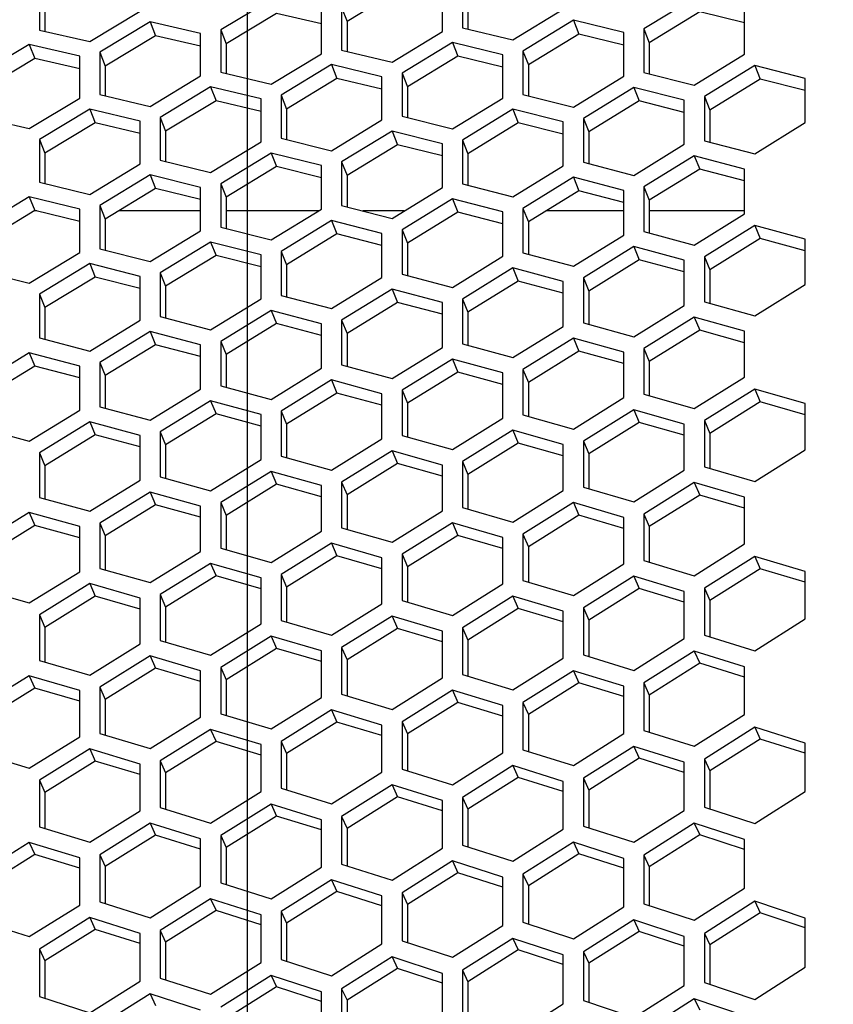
# Model space of a CAD drawing. Header units: millimetres. Extents: x 0 to 420, y 0 to 297.
# Tile 258 of 502: x 242.2 to 246.1, y 236.32 to 241.04. Entities that reach past the tile are written whole.
import ezdxf

# ---------------------------------------------------------------- set-up
doc = ezdxf.new("R2010")
doc.units = ezdxf.units.MM
doc.header["$LTSCALE"] = 23.1
doc.layers.get('0').update_dxf_attribs({"linetype": 'CONTINUOUS'})
doc.layers.add('DIM_PILOTEES', color=7, linetype='CONTINUOUS')
doc.styles.add('TEXTSTYLE_2', font='txt', dxfattribs={"width": 0.97619})
doc.styles.add('TEXTSTYLE_3', font='txt', dxfattribs={"width": 1.071429})
doc.styles.add('TEXTSTYLE_6', font='txt', dxfattribs={"width": 1.178571})
doc.dimstyles.new('DIMSTYLE_1', dxfattribs={"dimtxt": 2.5, "dimasz": 0.1875, "dimexe": 0.125, "dimexo": 0.0625, "dimgap": 1.25, "dimtad": 0, "dimtih": 1, "dimtoh": 1, "dimdsep": 46, "dimtxsty": 'TEXTSTYLE_2', "dimblk": '_FILLED', "dimblk1": '_FILLED', "dimblk2": '_FILLED', "dimcen": 0.09, "dimazin": 2, "dimtfac": 1, "dimtofl": 0, "dimtmove": 0, "dimatfit": 3, "dimldrblk": '_FILLED', "dimfxl": 1, "dimtolj": 1, "dimarcsym": 0})
doc.dimstyles.new('DIMSTYLE_2', dxfattribs={"dimtxt": 2.5, "dimasz": 0.1875, "dimexe": 0.125, "dimexo": 0.0625, "dimgap": 1.25, "dimtad": 0, "dimtih": 1, "dimtoh": 1, "dimdsep": 46, "dimtxsty": 'TEXTSTYLE_3', "dimblk": '_FILLED', "dimblk1": '_FILLED', "dimblk2": '_FILLED', "dimcen": 0.09, "dimazin": 2, "dimtfac": 1, "dimtofl": 0, "dimtmove": 0, "dimatfit": 3, "dimldrblk": '_FILLED', "dimfxl": 1, "dimtolj": 1, "dimarcsym": 0})
doc.dimstyles.new('DIMSTYLE_5', dxfattribs={"dimtxt": 2.5, "dimasz": 0.1875, "dimexe": 0.125, "dimexo": 0.0625, "dimgap": 1.25, "dimtad": 0, "dimtih": 1, "dimtoh": 1, "dimdsep": 46, "dimtxsty": 'TEXTSTYLE_6', "dimblk": '_FILLED', "dimblk1": '_FILLED', "dimblk2": '_FILLED', "dimcen": 0.09, "dimazin": 2, "dimtfac": 1, "dimtofl": 0, "dimtmove": 0, "dimatfit": 3, "dimldrblk": '_FILLED', "dimfxl": 1, "dimtolj": 1, "dimarcsym": 0})

# ---------------------------------------------------------------- blocks, each defined once
blk = doc.blocks.new('_FILLED')
at = {"color": 0, "linetype": 'BYBLOCK'}
blk.add_solid([(0, 0), (-1, 0.167), (-1, -0.167)], dxfattribs=at)
blk = doc.blocks.new('*D0')
at = {"layer": 'DIM_PILOTEES', "color": 2, "linetype": 'CONTINUOUS'}
for p, q in [((218.8808, 254.2086), (215.0951, 254.2086)), ((215.2201, 254.2086), (215.2201, 191.7537)), ((273.8528, 254.2086), (218.8808, 254.2086)), ((215.2201, 129.4471), (215.2201, 186.7537)), ((218.8808, 129.4471), (215.0951, 129.4471)), ((273.8782, 129.4471), (218.8808, 129.4471))]:
    blk.add_line(p, q, dxfattribs=at)
at = {"layer": 'DIM_PILOTEES', "color": 2, "linetype": 'CONTINUOUS', "xscale": 0.1875, "yscale": 0.1875, "zscale": 0.1875}
for p, rotation in [((215.2201, 254.2086), 90), ((215.2201, 129.4471), 270)]:
    blk.add_blockref('_FILLED', p, dxfattribs=dict(at, rotation=rotation))
at = {"layer": 'DIM_PILOTEES', "color": 2, "linetype": 'CONTINUOUS', "insert": (215.2201, 190.5037), "char_height": 2.5, "width": 10.982143, "attachment_point": 2, "line_spacing_factor": 0.9, "style": 'TEXTSTYLE_2'}
blk.add_mtext('{\\ftxt;\\W0.0001;\\H0.0001;\\~}{\\ftxt;\\W2.9285714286;\\H2.5; }{\\ftxt;\\W0.0001;\\H0.0001;\\~}', dxfattribs=at)
blk = doc.blocks.new('*D1')
at = {"layer": 'DIM_PILOTEES', "color": 2, "linetype": 'CONTINUOUS'}
for p, q in [((226.3883, 264.6125), (226.3883, 265.9875)), ((243.2945, 264.6125), (243.2945, 265.9875)), ((226.3883, 265.8625), (225.8883, 265.8625)), ((243.2945, 265.8625), (243.7945, 265.8625)), ((226.3883, 206.2157), (226.3883, 264.6125)), ((243.2945, 226.5584), (243.2945, 264.6125))]:
    blk.add_line(p, q, dxfattribs=at)
at = {"layer": 'DIM_PILOTEES', "color": 2, "linetype": 'CONTINUOUS', "xscale": 0.1875, "yscale": 0.1875, "zscale": 0.1875}
blk.add_blockref('_FILLED', (226.3883, 265.8625), dxfattribs=at)
at = {"layer": 'DIM_PILOTEES', "color": 2, "linetype": 'CONTINUOUS', "xscale": 0.1875, "yscale": 0.1875, "zscale": 0.1875, "rotation": 180}
blk.add_blockref('_FILLED', (243.2945, 265.8625), dxfattribs=at)
at = {"layer": 'DIM_PILOTEES', "color": 2, "linetype": 'CONTINUOUS', "insert": (235.5503, 267.1125), "char_height": 2.5, "width": 8.035714, "attachment_point": 2, "line_spacing_factor": 0.9, "style": 'TEXTSTYLE_3'}
blk.add_mtext('{\\ftxt;\\W0.0001;\\H0.0001;\\~}{\\ftxt;\\W2.1428571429;\\H2.5; }{\\ftxt;\\W0.0001;\\H0.0001;\\~}', dxfattribs=at)
blk = doc.blocks.new('*D8')
at = {"layer": 'DIM_PILOTEES', "color": 2, "linetype": 'CONTINUOUS'}
for p, q in [((226.3883, 276.7141), (226.3883, 278.0891)), ((276.2211, 276.7141), (276.2211, 278.0891)), ((226.3883, 277.9641), (248.9616, 277.9641)), ((276.2211, 277.9641), (257.3545, 277.9641)), ((226.3883, 206.2157), (226.3883, 276.7141)), ((276.2211, 241.6204), (276.2211, 276.7141))]:
    blk.add_line(p, q, dxfattribs=at)
at = {"layer": 'DIM_PILOTEES', "color": 2, "linetype": 'CONTINUOUS', "xscale": 0.1875, "yscale": 0.1875, "zscale": 0.1875, "rotation": 180}
blk.add_blockref('_FILLED', (226.3883, 277.9641), dxfattribs=at)
at = {"layer": 'DIM_PILOTEES', "color": 2, "linetype": 'CONTINUOUS', "xscale": 0.1875, "yscale": 0.1875, "zscale": 0.1875}
blk.add_blockref('_FILLED', (276.2211, 277.9641), dxfattribs=at)
at = {"layer": 'DIM_PILOTEES', "color": 2, "linetype": 'CONTINUOUS', "insert": (253.158, 279.2141), "char_height": 2.5, "width": 8.839286, "attachment_point": 2, "line_spacing_factor": 0.9, "style": 'TEXTSTYLE_6'}
blk.add_mtext('{\\ftxt;\\W0.0001;\\H0.0001;\\~}{\\ftxt;\\W2.3571428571;\\H2.5; }{\\ftxt;\\W0.0001;\\H0.0001;\\~}', dxfattribs=at)

msp = doc.modelspace()

# ---------------------------------------------------------------- linework, layer by layer
at = {"color": 3, "linetype": 'CONTINUOUS'}
for p, q in [((242.2963, 241.1886), (242.2963, 240.9893)), ((244.2281, 240.9827), (244.2281, 241.1873)), ((244.3247, 241.2052), (244.3247, 241.0004)), ((245.4356, 241.1428), (245.1941, 240.9946)), ((243.4071, 241.1361), (243.1656, 240.9901)), ((243.7452, 241.0977), (243.7452, 240.8937)), ((242.5378, 240.934), (242.7793, 241.0795)), ((243.6486, 240.876), (243.6486, 241.0797)), ((244.5662, 240.9418), (244.8077, 241.0894)), ((245.677, 240.8737), (245.677, 241.083)), ((242.8276, 241.0282), (242.5861, 240.8826)), ((243.069, 240.9722), (242.8276, 241.0282)), ((244.3247, 241.0004), (244.5662, 240.9418)), ((244.856, 241.0363), (244.6145, 240.8886)), ((245.0975, 240.977), (244.856, 241.0363)), ((242.2963, 240.9893), (242.5378, 240.934)), ((243.069, 240.7693), (243.069, 240.9722)), ((243.1656, 240.9901), (243.1656, 240.787)), ((243.9867, 240.8355), (244.2281, 240.9827)), ((245.0975, 240.7685), (245.0975, 240.977)), ((245.1941, 240.9946), (245.1941, 240.7861)), ((242.248, 240.9202), (242.0065, 240.7751)), ((242.4895, 240.8647), (242.248, 240.9202)), ((244.2764, 240.9299), (244.035, 240.7826)), ((244.5179, 240.8709), (244.2764, 240.9299)), ((242.4895, 240.6626), (242.4895, 240.8647)), ((242.5861, 240.8826), (242.5861, 240.6803)), ((243.4071, 240.7292), (243.6486, 240.876)), ((243.7452, 240.8937), (243.9867, 240.8355)), ((244.5179, 240.6633), (244.5179, 240.8709)), ((244.6145, 240.8886), (244.6145, 240.6809)), ((245.4356, 240.7249), (245.677, 240.8737)), ((243.6969, 240.8234), (243.4554, 240.6765)), ((243.9384, 240.7649), (243.6969, 240.8234)), ((245.7253, 240.8194), (245.4839, 240.6704)), ((245.9668, 240.7575), (245.7253, 240.8194)), ((242.8276, 240.623), (243.069, 240.7693)), ((243.1656, 240.787), (243.4071, 240.7292)), ((243.9384, 240.5581), (243.9384, 240.7649)), ((244.035, 240.7826), (244.035, 240.5757)), ((244.856, 240.6201), (245.0975, 240.7685)), ((245.1941, 240.7861), (245.4356, 240.7249)), ((243.1173, 240.717), (242.8759, 240.5705)), ((243.3588, 240.6589), (243.1173, 240.717)), ((245.1458, 240.7145), (244.9043, 240.5659)), ((245.3873, 240.653), (245.1458, 240.7145)), ((245.9668, 240.5453), (245.9668, 240.7575)), ((242.5861, 240.6803), (242.8276, 240.623)), ((243.4554, 240.6765), (243.4554, 240.4705)), ((244.6145, 240.6809), (244.856, 240.6201)), ((245.4839, 240.6704), (245.4839, 240.4589)), ((242.248, 240.5167), (242.4895, 240.6626)), ((243.3588, 240.4529), (243.3588, 240.6589)), ((244.2764, 240.5153), (244.5179, 240.6633)), ((245.3873, 240.4416), (245.3873, 240.653)), ((242.0065, 240.5736), (242.248, 240.5167)), ((242.5378, 240.6105), (242.2963, 240.4645)), ((242.7793, 240.5528), (242.5378, 240.6105)), ((244.035, 240.5757), (244.2764, 240.5153)), ((244.5662, 240.6095), (244.3247, 240.4614)), ((244.8077, 240.5485), (244.5662, 240.6095)), ((242.7793, 240.3478), (242.7793, 240.5528)), ((242.8759, 240.5705), (242.8759, 240.3653)), ((243.6969, 240.4106), (243.9384, 240.5581)), ((244.8077, 240.3379), (244.8077, 240.5485)), ((244.9043, 240.5659), (244.9043, 240.3552)), ((245.7253, 240.3956), (245.9668, 240.5453)), ((243.9867, 240.5046), (243.7452, 240.3569)), ((244.2281, 240.444), (243.9867, 240.5046)), ((242.2963, 240.4645), (242.2963, 240.2601)), ((243.1173, 240.3058), (243.3588, 240.4529)), ((243.4554, 240.4705), (243.6969, 240.4106)), ((244.2281, 240.2343), (244.2281, 240.444)), ((244.3247, 240.4614), (244.3247, 240.2515)), ((245.1458, 240.2923), (245.3873, 240.4416)), ((245.4839, 240.4589), (245.7253, 240.3956)), ((243.4071, 240.3996), (243.1656, 240.2524)), ((243.6486, 240.3395), (243.4071, 240.3996)), ((245.4356, 240.3865), (245.1941, 240.2371)), ((245.677, 240.3229), (245.4356, 240.3865)), ((242.5378, 240.201), (242.7793, 240.3478)), ((242.8759, 240.3653), (243.1173, 240.3058)), ((243.6486, 240.1306), (243.6486, 240.3395)), ((243.7452, 240.3569), (243.7452, 240.1479)), ((244.5662, 240.1891), (244.8077, 240.3379)), ((244.9043, 240.3552), (245.1458, 240.2923)), ((242.8276, 240.2947), (242.5861, 240.1478)), ((243.069, 240.2349), (242.8276, 240.2947)), ((245.677, 240.1086), (245.677, 240.3229)), ((242.2963, 240.2601), (242.5378, 240.201)), ((243.1656, 240.2524), (243.1656, 240.0442)), ((244.3247, 240.2515), (244.5662, 240.1891)), ((244.856, 240.2831), (244.6145, 240.1341)), ((245.0975, 240.22), (244.856, 240.2831)), ((243.069, 240.0269), (243.069, 240.2349)), ((243.9867, 240.0859), (244.2281, 240.2343)), ((245.0975, 240.0064), (245.0975, 240.22)), ((245.1941, 240.2371), (245.1941, 240.0235)), ((242.248, 240.1898), (242.0065, 240.0433)), ((242.4895, 240.1304), (242.248, 240.1898)), ((242.5861, 240.1478), (242.5861, 239.9405)), ((243.7452, 240.1479), (243.9867, 240.0859)), ((244.2764, 240.1797), (244.035, 240.0311)), ((244.5179, 240.117), (244.2764, 240.1797)), ((242.4895, 239.9232), (242.4895, 240.1304)), ((243.4071, 239.9826), (243.6486, 240.1306)), ((244.5179, 239.9043), (244.5179, 240.117)), ((244.6145, 240.1341), (244.6145, 239.9213)), ((245.4356, 239.9585), (245.677, 240.1086)), ((243.6969, 240.0763), (243.4554, 239.9282)), ((243.9384, 240.014), (243.6969, 240.0763)), ((242.8276, 239.8794), (243.069, 240.0269)), ((243.1656, 240.0442), (243.4071, 239.9826)), ((243.9384, 239.8022), (243.9384, 240.014)), ((244.035, 240.0311), (244.035, 239.8192)), ((244.856, 239.8568), (245.0975, 240.0064)), ((245.1941, 240.0235), (245.4356, 239.9585)), ((245.7253, 240.0525), (245.4839, 239.9023)), ((245.9668, 239.9868), (245.7253, 240.0525)), ((243.1173, 239.9729), (242.8759, 239.8252)), ((243.3588, 239.911), (243.1173, 239.9729)), ((245.9668, 239.7695), (245.9668, 239.9868)), ((242.248, 239.7761), (242.4895, 239.9232)), ((242.5861, 239.9405), (242.8276, 239.8794)), ((243.3588, 239.7001), (243.3588, 239.911)), ((243.4554, 239.9282), (243.4554, 239.7171)), ((244.6145, 239.9213), (244.856, 239.8568)), ((245.1458, 239.9506), (244.9043, 239.8008)), ((245.3873, 239.8854), (245.1458, 239.9506)), ((242.5378, 239.8694), (242.2963, 239.7222)), ((242.7793, 239.808), (242.5378, 239.8694)), ((244.2764, 239.7551), (244.5179, 239.9043)), ((245.3873, 239.669), (245.3873, 239.8854)), ((245.4839, 239.9023), (245.4839, 239.6857)), ((242.0065, 239.8369), (242.248, 239.7761)), ((242.8759, 239.8252), (242.8759, 239.615)), ((244.035, 239.8192), (244.2764, 239.7551)), ((244.5662, 239.8488), (244.3247, 239.6994)), ((244.8077, 239.7839), (244.5662, 239.8488)), ((242.7793, 239.5979), (242.7793, 239.808)), ((243.6969, 239.6534), (243.9384, 239.8022)), ((244.8077, 239.5684), (244.8077, 239.7839)), ((244.9043, 239.8008), (244.9043, 239.5852)), ((245.7253, 239.6186), (245.9668, 239.7695)), ((242.2963, 239.7222), (242.2963, 239.5128)), ((243.9867, 239.7469), (243.7452, 239.598)), ((244.2281, 239.6825), (243.9867, 239.7469)), ((243.1173, 239.5517), (243.3588, 239.7001)), ((243.4554, 239.7171), (243.6969, 239.6534)), ((244.2281, 239.4678), (244.2281, 239.6825)), ((244.3247, 239.6994), (244.3247, 239.4846)), ((245.4839, 239.6857), (245.7253, 239.6186)), ((243.4071, 239.645), (243.1656, 239.4965)), ((243.6486, 239.5811), (243.4071, 239.645)), ((245.1458, 239.5185), (245.3873, 239.669)), ((242.5378, 239.45), (242.7793, 239.5979)), ((242.8759, 239.615), (243.1173, 239.5517)), ((243.6486, 239.3673), (243.6486, 239.5811)), ((243.7452, 239.598), (243.7452, 239.384)), ((244.9043, 239.5852), (245.1458, 239.5185)), ((245.4356, 239.6121), (245.1941, 239.4616)), ((245.677, 239.5448), (245.4356, 239.6121)), ((242.8276, 239.5432), (242.5861, 239.3951)), ((243.069, 239.4796), (242.8276, 239.5432)), ((244.5662, 239.4184), (244.8077, 239.5684)), ((245.677, 239.3255), (245.677, 239.5448)), ((242.2963, 239.5128), (242.5378, 239.45)), ((243.1656, 239.4965), (243.1656, 239.2835)), ((244.856, 239.5118), (244.6145, 239.3617)), ((245.0975, 239.4449), (244.856, 239.5118)), ((242.248, 239.4413), (242.0065, 239.2937)), ((242.4895, 239.3782), (242.248, 239.4413)), ((243.069, 239.2667), (243.069, 239.4796)), ((243.9867, 239.3183), (244.2281, 239.4678)), ((244.3247, 239.4846), (244.5662, 239.4184)), ((245.0975, 239.2265), (245.0975, 239.4449)), ((245.1941, 239.4616), (245.1941, 239.243)), ((242.5861, 239.3951), (242.5861, 239.1829)), ((244.2764, 239.4115), (244.035, 239.2618)), ((244.5179, 239.345), (244.2764, 239.4115)), ((242.4895, 239.1661), (242.4895, 239.3782)), ((243.4071, 239.2181), (243.6486, 239.3673)), ((243.7452, 239.384), (243.9867, 239.3183)), ((244.5179, 239.1275), (244.5179, 239.345)), ((244.6145, 239.3617), (244.6145, 239.144)), ((243.6969, 239.3112), (243.4554, 239.162)), ((243.9384, 239.2452), (243.6969, 239.3112)), ((245.4356, 239.1743), (245.677, 239.3255)), ((242.8276, 239.118), (243.069, 239.2667)), ((243.1656, 239.2835), (243.4071, 239.2181)), ((244.035, 239.2618), (244.035, 239.045)), ((245.7253, 239.2677), (245.4839, 239.1163)), ((245.9668, 239.1982), (245.7253, 239.2677)), ((243.1173, 239.2109), (242.8759, 239.0621)), ((243.3588, 239.1453), (243.1173, 239.2109)), ((243.9384, 239.0285), (243.9384, 239.2452)), ((244.856, 239.0757), (245.0975, 239.2265)), ((245.1941, 239.243), (245.4356, 239.1743)), ((242.248, 239.0179), (242.4895, 239.1661)), ((242.5861, 239.1829), (242.8276, 239.118)), ((243.4554, 239.162), (243.4554, 238.946)), ((245.1458, 239.1689), (244.9043, 239.018)), ((245.3873, 239.0999), (245.1458, 239.1689)), ((245.9668, 238.9761), (245.9668, 239.1982)), ((242.5378, 239.1106), (242.2963, 238.9622)), ((242.7793, 239.0455), (242.5378, 239.1106)), ((243.3588, 238.9295), (243.3588, 239.1453)), ((244.2764, 238.9772), (244.5179, 239.1275)), ((244.6145, 239.144), (244.856, 239.0757)), ((245.4839, 239.1163), (245.4839, 238.8949)), ((242.0065, 239.0823), (242.248, 239.0179)), ((242.8759, 239.0621), (242.8759, 238.8471)), ((244.5662, 239.0702), (244.3247, 238.9198)), ((244.8077, 239.0017), (244.5662, 239.0702)), ((245.3873, 238.8787), (245.3873, 239.0999)), ((242.7793, 238.8306), (242.7793, 239.0455)), ((243.6969, 238.8786), (243.9384, 239.0285)), ((244.035, 239.045), (244.2764, 238.9772)), ((244.9043, 239.018), (244.9043, 238.7975)), ((243.9867, 238.9715), (243.7452, 238.8215)), ((244.2281, 238.9034), (243.9867, 238.9715)), ((244.8077, 238.7813), (244.8077, 239.0017)), ((245.7253, 238.8241), (245.9668, 238.9761)), ((242.2963, 238.9622), (242.2963, 238.7481)), ((243.1173, 238.7801), (243.3588, 238.9295)), ((243.4554, 238.946), (243.6969, 238.8786)), ((244.3247, 238.9198), (244.3247, 238.7001)), ((243.4071, 238.8728), (243.1656, 238.7232)), ((243.6486, 238.8051), (243.4071, 238.8728)), ((244.2281, 238.6839), (244.2281, 238.9034)), ((245.1458, 238.7272), (245.3873, 238.8787)), ((245.4839, 238.8949), (245.7253, 238.8241)), ((242.5378, 238.6816), (242.7793, 238.8306)), ((242.8759, 238.8471), (243.1173, 238.7801)), ((243.6486, 238.5865), (243.6486, 238.8051)), ((243.7452, 238.8215), (243.7452, 238.6028)), ((244.5662, 238.6302), (244.8077, 238.7813)), ((244.9043, 238.7975), (245.1458, 238.7272)), ((245.4356, 238.8201), (245.1941, 238.6685)), ((245.677, 238.7491), (245.4356, 238.8201)), ((242.2963, 238.7481), (242.5378, 238.6816)), ((242.8276, 238.7741), (242.5861, 238.6249)), ((243.069, 238.7068), (242.8276, 238.7741)), ((245.677, 238.525), (245.677, 238.7491)), ((243.069, 238.4891), (243.069, 238.7068)), ((243.1656, 238.7232), (243.1656, 238.5054)), ((243.9867, 238.5333), (244.2281, 238.6839)), ((244.3247, 238.7001), (244.5662, 238.6302)), ((244.856, 238.723), (244.6145, 238.5718)), ((245.0975, 238.6524), (244.856, 238.723)), ((242.248, 238.6753), (242.0065, 238.5267)), ((242.4895, 238.6086), (242.248, 238.6753)), ((245.0975, 238.4292), (245.0975, 238.6524)), ((245.1941, 238.6685), (245.1941, 238.4452)), ((242.4895, 238.3918), (242.4895, 238.6086)), ((242.5861, 238.6249), (242.5861, 238.408)), ((243.7452, 238.6028), (243.9867, 238.5333)), ((244.2764, 238.6259), (244.035, 238.4752)), ((244.5179, 238.5557), (244.2764, 238.6259)), ((243.4071, 238.4364), (243.6486, 238.5865)), ((244.5179, 238.3335), (244.5179, 238.5557)), ((244.6145, 238.5718), (244.6145, 238.3494)), ((243.1656, 238.5054), (243.4071, 238.4364)), ((243.6969, 238.5288), (243.4554, 238.3785)), ((243.9384, 238.4591), (243.6969, 238.5288)), ((245.4356, 238.3728), (245.677, 238.525)), ((242.8276, 238.3394), (243.069, 238.4891)), ((243.9384, 238.2377), (243.9384, 238.4591)), ((244.035, 238.4752), (244.035, 238.2536)), ((245.7253, 238.4655), (245.4839, 238.3131)), ((245.9668, 238.3923), (245.7253, 238.4655)), ((242.5861, 238.408), (242.8276, 238.3394)), ((243.1173, 238.4317), (242.8759, 238.2818)), ((243.3588, 238.3624), (243.1173, 238.4317)), ((244.856, 238.2774), (245.0975, 238.4292)), ((245.1941, 238.4452), (245.4356, 238.3728)), ((242.248, 238.2425), (242.4895, 238.3918)), ((243.3588, 238.1419), (243.3588, 238.3624)), ((243.4554, 238.3785), (243.4554, 238.1579)), ((245.1458, 238.37), (244.9043, 238.2181)), ((245.3873, 238.2973), (245.1458, 238.37)), ((245.9668, 238.1655), (245.9668, 238.3923)), ((242.0065, 238.3106), (242.248, 238.2425)), ((242.5378, 238.3346), (242.2963, 238.1852)), ((242.7793, 238.2657), (242.5378, 238.3346)), ((244.2764, 238.1821), (244.5179, 238.3335)), ((244.6145, 238.3494), (244.856, 238.2774)), ((245.4839, 238.3131), (245.4839, 238.087)), ((242.7793, 238.0461), (242.7793, 238.2657)), ((242.8759, 238.2818), (242.8759, 238.0621)), ((244.5662, 238.2745), (244.3247, 238.123)), ((244.8077, 238.2022), (244.5662, 238.2745)), ((245.3873, 238.0713), (245.3873, 238.2973)), ((243.6969, 238.0868), (243.9384, 238.2377)), ((244.035, 238.2536), (244.2764, 238.1821)), ((244.9043, 238.2181), (244.9043, 237.9929)), ((242.2963, 238.1852), (242.2963, 237.9663)), ((243.9867, 238.179), (243.7452, 238.028)), ((244.2281, 238.1072), (243.9867, 238.179)), ((244.8077, 237.9772), (244.8077, 238.2022)), ((245.7253, 238.0126), (245.9668, 238.1655)), ((243.1173, 237.9915), (243.3588, 238.1419)), ((243.4554, 238.1579), (243.6969, 238.0868)), ((244.3247, 238.123), (244.3247, 237.8988)), ((243.4071, 238.0835), (243.1656, 237.9329)), ((243.6486, 238.0121), (243.4071, 238.0835)), ((244.2281, 237.8831), (244.2281, 238.1072)), ((245.1458, 237.9189), (245.3873, 238.0713)), ((245.4839, 238.087), (245.7253, 238.0126)), ((242.5378, 237.8962), (242.7793, 238.0461)), ((242.8759, 238.0621), (243.1173, 237.9915)), ((243.7452, 238.028), (243.7452, 237.8046)), ((242.8276, 237.988), (242.5861, 237.8379)), ((243.069, 237.9171), (242.8276, 237.988)), ((243.6486, 237.7889), (243.6486, 238.0121)), ((244.5662, 237.8252), (244.8077, 237.9772)), ((244.9043, 237.9929), (245.1458, 237.9189)), ((245.4356, 238.0111), (245.1941, 237.8585)), ((245.677, 237.9364), (245.4356, 238.0111)), ((242.2963, 237.9663), (242.5378, 237.8962)), ((243.1656, 237.9329), (243.1656, 237.7105)), ((245.677, 237.7077), (245.677, 237.9364)), ((242.248, 237.8925), (242.0065, 237.7428)), ((242.4895, 237.822), (242.248, 237.8925)), ((243.069, 237.6948), (243.069, 237.9171)), ((243.9867, 237.7315), (244.2281, 237.8831)), ((244.3247, 237.8988), (244.5662, 237.8252)), ((244.856, 237.9173), (244.6145, 237.7651)), ((245.0975, 237.843), (244.856, 237.9173)), ((242.5861, 237.8379), (242.5861, 237.6163)), ((245.0975, 237.6152), (245.0975, 237.843)), ((245.1941, 237.8585), (245.1941, 237.6306)), ((242.4895, 237.6006), (242.4895, 237.822)), ((243.4071, 237.6378), (243.6486, 237.7889)), ((243.7452, 237.8046), (243.9867, 237.7315)), ((244.2764, 237.8234), (244.035, 237.6717)), ((244.5179, 237.7496), (244.2764, 237.8234)), ((244.5179, 237.5227), (244.5179, 237.7496)), ((244.6145, 237.7651), (244.6145, 237.5381)), ((242.8276, 237.5441), (243.069, 237.6948)), ((243.1656, 237.7105), (243.4071, 237.6378)), ((243.6969, 237.7295), (243.4554, 237.5783)), ((243.9384, 237.6561), (243.6969, 237.7295)), ((245.4356, 237.5545), (245.677, 237.7077)), ((243.9384, 237.4302), (243.9384, 237.6561)), ((244.035, 237.6717), (244.035, 237.4456)), ((245.7253, 237.6465), (245.4839, 237.4933)), ((245.9668, 237.5697), (245.7253, 237.6465)), ((242.248, 237.4504), (242.4895, 237.6006)), ((242.5861, 237.6163), (242.8276, 237.5441)), ((243.1173, 237.6357), (242.8759, 237.4849)), ((243.3588, 237.5627), (243.1173, 237.6357)), ((244.856, 237.4625), (245.0975, 237.6152)), ((245.1941, 237.6306), (245.4356, 237.5545)), ((243.3588, 237.3377), (243.3588, 237.5627)), ((243.4554, 237.5783), (243.4554, 237.3531)), ((245.1458, 237.5543), (244.9043, 237.4015)), ((245.3873, 237.478), (245.1458, 237.5543)), ((245.9668, 237.3383), (245.9668, 237.5697)), ((242.0065, 237.5222), (242.248, 237.4504)), ((242.5378, 237.5418), (242.2963, 237.3915)), ((242.7793, 237.4693), (242.5378, 237.5418)), ((244.2764, 237.3705), (244.5179, 237.5227)), ((244.6145, 237.5381), (244.856, 237.4625)), ((242.7793, 237.2452), (242.7793, 237.4693)), ((242.8759, 237.4849), (242.8759, 237.2606)), ((244.5662, 237.4621), (244.3247, 237.3098)), ((244.8077, 237.3862), (244.5662, 237.4621)), ((245.3873, 237.2475), (245.3873, 237.478)), ((245.4839, 237.4933), (245.4839, 237.2626)), ((243.6969, 237.2784), (243.9384, 237.4302)), ((244.035, 237.4456), (244.2764, 237.3705)), ((242.2963, 237.3915), (242.2963, 237.1681)), ((243.9867, 237.3699), (243.7452, 237.218)), ((244.2281, 237.2945), (243.9867, 237.3699)), ((244.8077, 237.1567), (244.8077, 237.3862)), ((244.9043, 237.4015), (244.9043, 237.1718)), ((243.1173, 237.1864), (243.3588, 237.3377)), ((243.4554, 237.3531), (243.6969, 237.2784)), ((245.7253, 237.1845), (245.9668, 237.3383)), ((243.4071, 237.2777), (243.1656, 237.1262)), ((243.6486, 237.2027), (243.4071, 237.2777)), ((244.2281, 237.0658), (244.2281, 237.2945)), ((244.3247, 237.3098), (244.3247, 237.081)), ((242.5378, 237.0944), (242.7793, 237.2452)), ((242.8759, 237.2606), (243.1173, 237.1864)), ((245.1458, 237.0942), (245.3873, 237.2475)), ((245.4839, 237.2626), (245.7253, 237.1845)), ((242.8276, 237.1854), (242.5861, 237.0345)), ((243.069, 237.1109), (242.8276, 237.1854)), ((243.6486, 236.975), (243.6486, 237.2027)), ((243.7452, 237.218), (243.7452, 236.9901)), ((245.4356, 237.1857), (245.1941, 237.0322)), ((245.677, 237.1073), (245.4356, 237.1857)), ((242.2963, 237.1681), (242.5378, 237.0944)), ((243.1656, 237.1262), (243.1656, 236.8993)), ((244.5662, 237.0038), (244.8077, 237.1567)), ((244.9043, 237.1718), (245.1458, 237.0942)), ((242.248, 237.0932), (242.0065, 236.9427)), ((242.4895, 237.0192), (242.248, 237.0932)), ((243.069, 236.8842), (243.069, 237.1109)), ((244.3247, 237.081), (244.5662, 237.0038)), ((244.856, 237.0951), (244.6145, 236.9421)), ((245.0975, 237.0172), (244.856, 237.0951)), ((245.677, 236.8742), (245.677, 237.1073)), ((242.5861, 237.0345), (242.5861, 236.8085)), ((243.9867, 236.9134), (244.2281, 237.0658)), ((245.1941, 237.0322), (245.1941, 236.7999)), ((242.4895, 236.7933), (242.4895, 237.0192)), ((243.7452, 236.9901), (243.9867, 236.9134)), ((244.2764, 237.0046), (244.035, 236.852)), ((244.5179, 236.9271), (244.2764, 237.0046)), ((245.0975, 236.785), (245.0975, 237.0172)), ((243.4071, 236.8231), (243.6486, 236.975)), ((244.6145, 236.9421), (244.6145, 236.7107)), ((243.1656, 236.8993), (243.4071, 236.8231)), ((243.6969, 236.914), (243.4554, 236.762)), ((243.9384, 236.837), (243.6969, 236.914)), ((244.5179, 236.6958), (244.5179, 236.9271)), ((242.8276, 236.7327), (243.069, 236.8842)), ((244.035, 236.852), (244.035, 236.6216)), ((245.4356, 236.7202), (245.677, 236.8742)), ((242.5861, 236.8085), (242.8276, 236.7327)), ((243.1173, 236.8235), (242.8759, 236.6719)), ((243.3588, 236.7469), (243.1173, 236.8235)), ((243.9384, 236.6067), (243.9384, 236.837)), ((245.1941, 236.7999), (245.4356, 236.7202)), ((245.7253, 236.8114), (245.4839, 236.6573)), ((245.9668, 236.731), (245.7253, 236.8114)), ((242.248, 236.6423), (242.4895, 236.7933)), ((243.4554, 236.762), (243.4554, 236.5324)), ((244.856, 236.6315), (245.0975, 236.785)), ((242.0065, 236.7177), (242.248, 236.6423)), ((242.5378, 236.7329), (242.2963, 236.5818)), ((242.7793, 236.6569), (242.5378, 236.7329)), ((243.3588, 236.5175), (243.3588, 236.7469)), ((244.6145, 236.7107), (244.856, 236.6315)), ((245.1458, 236.7225), (244.9043, 236.5689)), ((245.3873, 236.6426), (245.1458, 236.7225)), ((245.9668, 236.4952), (245.9668, 236.731)), ((242.7793, 236.4284), (242.7793, 236.6569)), ((242.8759, 236.6719), (242.8759, 236.4433)), ((244.2764, 236.5428), (244.5179, 236.6958)), ((245.4839, 236.6573), (245.4839, 236.4223)), ((243.6969, 236.4541), (243.9384, 236.6067)), ((244.035, 236.6216), (244.2764, 236.5428)), ((244.5662, 236.6336), (244.3247, 236.4805)), ((244.8077, 236.5542), (244.5662, 236.6336)), ((245.3873, 236.4077), (245.3873, 236.6426)), ((242.2963, 236.5818), (242.2963, 236.3541)), ((244.9043, 236.5689), (244.9043, 236.3349)), ((243.1173, 236.3654), (243.3588, 236.5175)), ((243.4554, 236.5324), (243.6969, 236.4541)), ((243.9867, 236.5448), (243.7452, 236.3921)), ((244.2281, 236.4658), (243.9867, 236.5448)), ((244.8077, 236.3203), (244.8077, 236.5542)), ((244.2281, 236.2328), (244.2281, 236.4658)), ((244.3247, 236.4805), (244.3247, 236.2474)), ((245.7253, 236.3406), (245.9668, 236.4952)), ((242.5378, 236.2768), (242.7793, 236.4284)), ((242.8759, 236.4433), (243.1173, 236.3654)), ((243.4071, 236.4559), (243.1656, 236.3037)), ((243.6486, 236.3774), (243.4071, 236.4559)), ((245.4839, 236.4223), (245.7253, 236.3406)), ((243.6486, 236.1454), (243.6486, 236.3774)), ((243.7452, 236.3921), (243.7452, 236.1599)), ((245.1458, 236.2536), (245.3873, 236.4077)), ((242.2963, 236.3541), (242.5378, 236.2768)), ((242.8276, 236.367), (242.5861, 236.2153)), ((243.069, 236.289), (242.8276, 236.367)), ((244.9043, 236.3349), (245.1458, 236.2536)), ((245.4356, 236.3443), (245.1941, 236.1901)), ((245.677, 236.2624), (245.4356, 236.3443)), ((244.5662, 236.1667), (244.8077, 236.3203))]:
    msp.add_line(p, q, dxfattribs=at)
at = {"color": 7, "linetype": 'CONTINUOUS'}
for p, q in [((244.0125, 241.1769), (243.7711, 241.0308)), ((242.3222, 241.1208), (242.3222, 240.9834)), ((243.7452, 241.0977), (243.7711, 241.0308)), ((244.3506, 241.1383), (244.3506, 240.9942)), ((243.433, 241.069), (243.1915, 240.9232)), ((243.6486, 241.0189), (243.433, 241.069)), ((245.4614, 241.0765), (245.22, 240.9287)), ((245.677, 241.0235), (245.4614, 241.0765)), ((242.8276, 241.0282), (242.8534, 240.961)), ((243.7711, 241.0308), (243.7711, 240.8875)), ((244.856, 241.0363), (244.8819, 240.9701)), ((242.8534, 240.961), (242.612, 240.8157)), ((243.069, 240.9113), (242.8534, 240.961)), ((243.1656, 240.9901), (243.1915, 240.9232)), ((244.8819, 240.9701), (244.6404, 240.8227)), ((245.0975, 240.9174), (244.8819, 240.9701)), ((245.1941, 240.9946), (245.22, 240.9287)), ((242.248, 240.9202), (242.2739, 240.8531)), ((243.1915, 240.9232), (243.1915, 240.7809)), ((244.2764, 240.9299), (244.3023, 240.8636)), ((245.22, 240.9287), (245.22, 240.7795)), ((242.5861, 240.8826), (242.612, 240.8157)), ((244.3023, 240.8636), (244.0608, 240.7166)), ((244.5179, 240.8113), (244.3023, 240.8636)), ((244.6145, 240.8886), (244.6404, 240.8227)), ((242.2739, 240.8531), (242.0324, 240.7082)), ((242.4895, 240.8037), (242.2739, 240.8531)), ((242.612, 240.8157), (242.612, 240.6742)), ((243.6969, 240.8234), (243.7228, 240.7572)), ((244.6404, 240.8227), (244.6404, 240.6744)), ((245.7253, 240.8194), (245.7512, 240.7541)), ((244.035, 240.7826), (244.0608, 240.7166)), ((243.1173, 240.717), (243.1432, 240.6507)), ((243.7228, 240.7572), (243.4813, 240.6106)), ((243.9384, 240.7052), (243.7228, 240.7572)), ((244.0608, 240.7166), (244.0608, 240.5692)), ((245.1458, 240.7145), (245.1717, 240.6492)), ((245.7512, 240.7541), (245.5097, 240.6054)), ((245.9668, 240.6991), (245.7512, 240.7541)), ((243.4554, 240.6765), (243.4813, 240.6106)), ((245.4839, 240.6704), (245.5097, 240.6054)), ((243.1432, 240.6507), (242.9017, 240.5046)), ((243.3588, 240.5991), (243.1432, 240.6507)), ((245.1717, 240.6492), (244.9302, 240.5009)), ((245.3873, 240.5946), (245.1717, 240.6492)), ((242.5378, 240.6105), (242.5637, 240.5443)), ((243.4813, 240.6106), (243.4813, 240.4641)), ((244.5662, 240.6095), (244.5921, 240.5443)), ((245.5097, 240.6054), (245.5097, 240.4521)), ((242.5637, 240.5443), (242.3222, 240.3985)), ((242.7793, 240.4931), (242.5637, 240.5443)), ((242.8759, 240.5705), (242.9017, 240.5046)), ((244.5921, 240.5443), (244.3506, 240.3964)), ((244.8077, 240.49), (244.5921, 240.5443)), ((244.9043, 240.5659), (244.9302, 240.5009)), ((242.9017, 240.5046), (242.9017, 240.3589)), ((243.9867, 240.5046), (244.0125, 240.4393)), ((244.9302, 240.5009), (244.9302, 240.3485)), ((242.2963, 240.4645), (242.3222, 240.3985)), ((244.0125, 240.4393), (243.7711, 240.2919)), ((244.2281, 240.3855), (244.0125, 240.4393)), ((244.3247, 240.4614), (244.3506, 240.3964)), ((242.3222, 240.3985), (242.3222, 240.2538)), ((243.4071, 240.3996), (243.433, 240.3344)), ((244.3506, 240.3964), (244.3506, 240.2449)), ((245.4356, 240.3865), (245.4614, 240.3222)), ((243.7452, 240.3569), (243.7711, 240.2919)), ((242.8276, 240.2947), (242.8534, 240.2294)), ((243.433, 240.3344), (243.1915, 240.1873)), ((243.6486, 240.2809), (243.433, 240.3344)), ((243.7711, 240.2919), (243.7711, 240.1412)), ((245.4614, 240.3222), (245.22, 240.1731)), ((245.677, 240.2657), (245.4614, 240.3222)), ((243.1656, 240.2524), (243.1915, 240.1873)), ((244.856, 240.2831), (244.8819, 240.2188)), ((242.8534, 240.2294), (242.612, 240.0828)), ((243.069, 240.1763), (242.8534, 240.2294)), ((244.8819, 240.2188), (244.6404, 240.0701)), ((245.0975, 240.1627), (244.8819, 240.2188)), ((245.1941, 240.2371), (245.22, 240.1731)), ((242.248, 240.1898), (242.2739, 240.1245)), ((242.5861, 240.1478), (242.612, 240.0828)), ((243.1915, 240.1873), (243.1915, 240.0376)), ((244.2764, 240.1797), (244.3023, 240.1154)), ((245.22, 240.1731), (245.22, 240.0165)), ((242.2739, 240.1245), (242.0324, 239.9783)), ((242.2843, 240.122), (242.2697, 240.122)), ((242.4895, 240.0718), (242.2739, 240.1245)), ((243.069, 240.122), (242.6764, 240.122)), ((243.6345, 240.122), (243.1915, 240.122)), ((244.0454, 240.122), (243.8464, 240.122)), ((244.3023, 240.1154), (244.0608, 239.9671)), ((244.5179, 240.0596), (244.3023, 240.1154)), ((244.6145, 240.1341), (244.6404, 240.0701)), ((245.0975, 240.122), (244.7247, 240.122)), ((245.677, 240.122), (245.22, 240.122)), ((242.612, 240.0828), (242.612, 239.934)), ((243.6969, 240.0763), (243.7228, 240.0119)), ((244.6404, 240.0701), (244.6404, 239.9145)), ((243.7228, 240.0119), (243.4813, 239.8641)), ((243.9384, 239.9566), (243.7228, 240.0119)), ((244.035, 240.0311), (244.0608, 239.9671)), ((245.7253, 240.0525), (245.7512, 239.9891)), ((243.1173, 239.9729), (243.1432, 239.9085)), ((244.0608, 239.9671), (244.0608, 239.8124)), ((245.7512, 239.9891), (245.5097, 239.8392)), ((245.9668, 239.9307), (245.7512, 239.9891)), ((243.4554, 239.9282), (243.4813, 239.8641)), ((245.1458, 239.9506), (245.1717, 239.8873)), ((242.5378, 239.8694), (242.5637, 239.8051)), ((243.1432, 239.9085), (242.9017, 239.7611)), ((243.3588, 239.8536), (243.1432, 239.9085)), ((243.4813, 239.8641), (243.4813, 239.7103)), ((245.1717, 239.8873), (244.9302, 239.7377)), ((245.3873, 239.8293), (245.1717, 239.8873)), ((245.4839, 239.9023), (245.5097, 239.8392)), ((242.8759, 239.8252), (242.9017, 239.7611)), ((244.5662, 239.8488), (244.5921, 239.7854)), ((245.5097, 239.8392), (245.5097, 239.6786)), ((242.5637, 239.8051), (242.3222, 239.6581)), ((242.7793, 239.7505), (242.5637, 239.8051)), ((244.5921, 239.7854), (244.3506, 239.6363)), ((244.8077, 239.7278), (244.5921, 239.7854)), ((244.9043, 239.8008), (244.9302, 239.7377)), ((242.2963, 239.7222), (242.3222, 239.6581)), ((242.9017, 239.7611), (242.9017, 239.6082)), ((243.9867, 239.7469), (244.0125, 239.6835)), ((244.9302, 239.7377), (244.9302, 239.578)), ((244.0125, 239.6835), (243.7711, 239.5349)), ((244.2281, 239.6263), (244.0125, 239.6835)), ((244.3247, 239.6994), (244.3506, 239.6363)), ((242.3222, 239.6581), (242.3222, 239.5061)), ((243.4071, 239.645), (243.433, 239.5817)), ((244.3506, 239.6363), (244.3506, 239.4775)), ((243.433, 239.5817), (243.1915, 239.4334)), ((243.6486, 239.5248), (243.433, 239.5817)), ((243.7452, 239.598), (243.7711, 239.5349)), ((245.4356, 239.6121), (245.4614, 239.5497)), ((242.8276, 239.5432), (242.8534, 239.4798)), ((243.7711, 239.5349), (243.7711, 239.377)), ((245.4614, 239.5497), (245.22, 239.3994)), ((245.677, 239.4899), (245.4614, 239.5497)), ((243.1656, 239.4965), (243.1915, 239.4334)), ((244.856, 239.5118), (244.8819, 239.4494)), ((242.248, 239.4413), (242.2739, 239.3779)), ((242.8534, 239.4798), (242.612, 239.332)), ((243.069, 239.4233), (242.8534, 239.4798)), ((244.8819, 239.4494), (244.6404, 239.2996)), ((245.0975, 239.39), (244.8819, 239.4494)), ((245.1941, 239.4616), (245.22, 239.3994)), ((242.5861, 239.3951), (242.612, 239.332)), ((243.1915, 239.4334), (243.1915, 239.2765)), ((244.2764, 239.4115), (244.3023, 239.3491)), ((245.22, 239.3994), (245.22, 239.2357)), ((242.2739, 239.3779), (242.0324, 239.2306)), ((242.4895, 239.3219), (242.2739, 239.3779)), ((244.3023, 239.3491), (244.0608, 239.1997)), ((244.5179, 239.2901), (244.3023, 239.3491)), ((244.6145, 239.3617), (244.6404, 239.2996)), ((242.612, 239.332), (242.612, 239.176)), ((243.6969, 239.3112), (243.7228, 239.2488)), ((244.6404, 239.2996), (244.6404, 239.1367)), ((244.035, 239.2618), (244.0608, 239.1997)), ((245.7253, 239.2677), (245.7512, 239.2063)), ((243.1173, 239.2109), (243.1432, 239.1485)), ((243.7228, 239.2488), (243.4813, 239.0998)), ((243.9384, 239.1901), (243.7228, 239.2488)), ((245.7512, 239.2063), (245.5097, 239.0552)), ((245.9668, 239.1445), (245.7512, 239.2063)), ((243.4554, 239.162), (243.4813, 239.0998)), ((244.0608, 239.1997), (244.0608, 239.0378)), ((245.1458, 239.1689), (245.1717, 239.1075)), ((242.5378, 239.1106), (242.5637, 239.0482)), ((243.1432, 239.1485), (242.9017, 239)), ((243.3588, 239.0902), (243.1432, 239.1485)), ((245.4839, 239.1163), (245.5097, 239.0552)), ((242.8759, 239.0621), (242.9017, 239)), ((243.4813, 239.0998), (243.4813, 238.9389)), ((244.5662, 239.0702), (244.5921, 239.0088)), ((245.1717, 239.1075), (244.9302, 238.9569)), ((245.3873, 239.0462), (245.1717, 239.1075)), ((242.5637, 239.0482), (242.3222, 238.9001)), ((242.7793, 238.9903), (242.5637, 239.0482)), ((244.9043, 239.018), (244.9302, 238.9569)), ((245.5097, 239.0552), (245.5097, 238.8874)), ((242.9017, 239), (242.9017, 238.8399)), ((243.9867, 238.9715), (244.0125, 238.9101)), ((244.5921, 239.0088), (244.3506, 238.8586)), ((244.8077, 238.9479), (244.5921, 239.0088)), ((242.2963, 238.9622), (242.3222, 238.9001)), ((244.3247, 238.9198), (244.3506, 238.8586)), ((244.9302, 238.9569), (244.9302, 238.79)), ((242.3222, 238.9001), (242.3222, 238.741)), ((243.4071, 238.8728), (243.433, 238.8114)), ((244.0125, 238.9101), (243.7711, 238.7604)), ((244.2281, 238.8496), (244.0125, 238.9101)), ((244.3506, 238.8586), (244.3506, 238.6927)), ((243.433, 238.8114), (243.1915, 238.6621)), ((243.6486, 238.7512), (243.433, 238.8114)), ((243.7452, 238.8215), (243.7711, 238.7604)), ((245.4356, 238.8201), (245.4614, 238.7597)), ((242.8276, 238.7741), (242.8534, 238.7127)), ((243.7711, 238.7604), (243.7711, 238.5953)), ((245.4614, 238.7597), (245.22, 238.6084)), ((245.677, 238.6966), (245.4614, 238.7597)), ((242.8534, 238.7127), (242.612, 238.5638)), ((243.069, 238.6529), (242.8534, 238.7127)), ((243.1656, 238.7232), (243.1915, 238.6621)), ((244.856, 238.723), (244.8819, 238.6626)), ((242.248, 238.6753), (242.2739, 238.6139)), ((243.1915, 238.6621), (243.1915, 238.498)), ((244.8819, 238.6626), (244.6404, 238.5117)), ((245.0975, 238.5998), (244.8819, 238.6626)), ((245.1941, 238.6685), (245.22, 238.6084)), ((242.2739, 238.6139), (242.0324, 238.4655)), ((242.4895, 238.5546), (242.2739, 238.6139)), ((242.5861, 238.6249), (242.612, 238.5638)), ((244.2764, 238.6259), (244.3023, 238.5655)), ((245.22, 238.6084), (245.22, 238.4375)), ((242.612, 238.5638), (242.612, 238.4007)), ((244.3023, 238.5655), (244.0608, 238.415)), ((244.5179, 238.5031), (244.3023, 238.5655)), ((244.6145, 238.5718), (244.6404, 238.5117)), ((243.6969, 238.5288), (243.7228, 238.4684)), ((244.6404, 238.5117), (244.6404, 238.3417)), ((243.7228, 238.4684), (243.4813, 238.3184)), ((243.9384, 238.4064), (243.7228, 238.4684)), ((244.035, 238.4752), (244.0608, 238.415)), ((245.7253, 238.4655), (245.7512, 238.4061)), ((243.1173, 238.4317), (243.1432, 238.3713)), ((244.0608, 238.415), (244.0608, 238.246)), ((245.7512, 238.4061), (245.5097, 238.254)), ((245.9668, 238.3411), (245.7512, 238.4061)), ((243.1432, 238.3713), (242.9017, 238.2217)), ((243.3588, 238.3097), (243.1432, 238.3713)), ((243.4554, 238.3785), (243.4813, 238.3184)), ((245.1458, 238.37), (245.1717, 238.3106)), ((242.5378, 238.3346), (242.5637, 238.2741)), ((243.4813, 238.3184), (243.4813, 238.1503)), ((245.1717, 238.3106), (244.9302, 238.159)), ((245.3873, 238.246), (245.1717, 238.3106)), ((245.4839, 238.3131), (245.5097, 238.254)), ((242.5637, 238.2741), (242.3222, 238.125)), ((242.7793, 238.213), (242.5637, 238.2741)), ((242.8759, 238.2818), (242.9017, 238.2217)), ((244.5662, 238.2745), (244.5921, 238.2151)), ((242.9017, 238.2217), (242.9017, 238.0546)), ((244.5921, 238.2151), (244.3506, 238.0639)), ((244.8077, 238.1509), (244.5921, 238.2151)), ((244.9043, 238.2181), (244.9302, 238.159)), ((245.5097, 238.254), (245.5097, 238.0791)), ((242.2963, 238.1852), (242.3222, 238.125)), ((243.9867, 238.179), (244.0125, 238.1196)), ((242.3222, 238.125), (242.3222, 237.9588)), ((244.0125, 238.1196), (243.7711, 237.9689)), ((244.2281, 238.0558), (244.0125, 238.1196)), ((244.3247, 238.123), (244.3506, 238.0639)), ((244.9302, 238.159), (244.9302, 237.985)), ((243.4071, 238.0835), (243.433, 238.0241)), ((243.433, 238.0241), (243.1915, 237.8738)), ((243.6486, 237.9607), (243.433, 238.0241)), ((243.7452, 238.028), (243.7711, 237.9689)), ((244.3506, 238.0639), (244.3506, 237.8909)), ((242.8276, 237.988), (242.8534, 237.9286)), ((245.4356, 238.0111), (245.4614, 237.9528)), ((242.8534, 237.9286), (242.612, 237.7788)), ((243.069, 237.8656), (242.8534, 237.9286)), ((243.1656, 237.9329), (243.1915, 237.8738)), ((243.7711, 237.9689), (243.7711, 237.7968)), ((245.4614, 237.9528), (245.22, 237.8004)), ((245.677, 237.8863), (245.4614, 237.9528)), ((242.248, 237.8925), (242.2739, 237.8331)), ((244.856, 237.9173), (244.8819, 237.8589)), ((242.5861, 237.8379), (242.612, 237.7788)), ((243.1915, 237.8738), (243.1915, 237.7027)), ((244.8819, 237.8589), (244.6404, 237.707)), ((245.0975, 237.7928), (244.8819, 237.8589)), ((245.1941, 237.8585), (245.22, 237.8004)), ((242.2739, 237.8331), (242.0324, 237.6837)), ((242.4895, 237.7705), (242.2739, 237.8331)), ((244.2764, 237.8234), (244.3023, 237.765)), ((245.22, 237.8004), (245.22, 237.6225)), ((242.612, 237.7788), (242.612, 237.6086)), ((244.3023, 237.765), (244.0608, 237.6136)), ((244.5179, 237.6994), (244.3023, 237.765)), ((244.6145, 237.7651), (244.6404, 237.707)), ((243.6969, 237.7295), (243.7228, 237.6711)), ((244.6404, 237.707), (244.6404, 237.5301)), ((243.7228, 237.6711), (243.4813, 237.5202)), ((243.9384, 237.6059), (243.7228, 237.6711)), ((244.035, 237.6717), (244.0608, 237.6136)), ((245.7253, 237.6465), (245.7512, 237.5892)), ((243.1173, 237.6357), (243.1432, 237.5773)), ((244.0608, 237.6136), (244.0608, 237.4376)), ((243.1432, 237.5773), (242.9017, 237.4268)), ((243.3588, 237.5124), (243.1432, 237.5773)), ((243.4554, 237.5783), (243.4813, 237.5202)), ((245.1458, 237.5543), (245.1717, 237.497)), ((245.7512, 237.5892), (245.5097, 237.4362)), ((245.9668, 237.5209), (245.7512, 237.5892)), ((242.5378, 237.5418), (242.5637, 237.4834)), ((243.4813, 237.5202), (243.4813, 237.3452)), ((242.5637, 237.4834), (242.3222, 237.3334)), ((242.7793, 237.419), (242.5637, 237.4834)), ((242.8759, 237.4849), (242.9017, 237.4268)), ((244.5662, 237.4621), (244.5921, 237.4047)), ((245.1717, 237.497), (244.9302, 237.3444)), ((245.3873, 237.4291), (245.1717, 237.497)), ((245.4839, 237.4933), (245.5097, 237.4362)), ((242.9017, 237.4268), (242.9017, 237.2527)), ((245.5097, 237.4362), (245.5097, 237.2543)), ((242.2963, 237.3915), (242.3222, 237.3334)), ((243.9867, 237.3699), (244.0125, 237.3125)), ((244.5921, 237.4047), (244.3506, 237.2527)), ((244.8077, 237.3373), (244.5921, 237.4047)), ((244.9043, 237.4015), (244.9302, 237.3444)), ((242.3222, 237.3334), (242.3222, 237.1603)), ((244.9302, 237.3444), (244.9302, 237.1635)), ((243.4071, 237.2777), (243.433, 237.2203)), ((244.0125, 237.3125), (243.7711, 237.1609)), ((244.2281, 237.2455), (244.0125, 237.3125)), ((244.3247, 237.3098), (244.3506, 237.2527)), ((243.433, 237.2203), (243.1915, 237.0692)), ((243.6486, 237.1537), (243.433, 237.2203)), ((244.3506, 237.2527), (244.3506, 237.0727)), ((242.8276, 237.1854), (242.8534, 237.1281)), ((243.7452, 237.218), (243.7711, 237.1609)), ((245.4356, 237.1857), (245.4614, 237.1293)), ((242.8534, 237.1281), (242.612, 236.9774)), ((243.069, 237.0618), (242.8534, 237.1281)), ((243.1656, 237.1262), (243.1915, 237.0692)), ((243.7711, 237.1609), (243.7711, 236.982)), ((245.4614, 237.1293), (245.22, 236.9762)), ((245.677, 237.0596), (245.4614, 237.1293)), ((242.248, 237.0932), (242.2739, 237.0359)), ((244.856, 237.0951), (244.8819, 237.0388)), ((242.2739, 237.0359), (242.0324, 236.8856)), ((242.4895, 236.97), (242.2739, 237.0359)), ((242.5861, 237.0345), (242.612, 236.9774)), ((243.1915, 237.0692), (243.1915, 236.8912)), ((244.8819, 237.0388), (244.6404, 236.8861)), ((245.0975, 236.9695), (244.8819, 237.0388)), ((245.1941, 237.0322), (245.22, 236.9762)), ((244.2764, 237.0046), (244.3023, 236.9482)), ((242.612, 236.9774), (242.612, 236.8004)), ((244.3023, 236.9482), (244.0608, 236.796)), ((244.5179, 236.8794), (244.3023, 236.9482)), ((244.6145, 236.9421), (244.6404, 236.8861)), ((245.22, 236.9762), (245.22, 236.7913)), ((243.6969, 236.914), (243.7228, 236.8577)), ((243.7228, 236.8577), (243.4813, 236.7059)), ((243.9384, 236.7892), (243.7228, 236.8577)), ((244.035, 236.852), (244.0608, 236.796)), ((244.6404, 236.8861), (244.6404, 236.7022)), ((243.1173, 236.8235), (243.1432, 236.7671)), ((244.0608, 236.796), (244.0608, 236.6131)), ((245.7253, 236.8114), (245.7512, 236.7561)), ((243.1432, 236.7671), (242.9017, 236.6158)), ((243.3588, 236.6991), (243.1432, 236.7671)), ((243.4554, 236.762), (243.4813, 236.7059)), ((245.7512, 236.7561), (245.5097, 236.6023)), ((245.9668, 236.6846), (245.7512, 236.7561)), ((242.5378, 236.7329), (242.5637, 236.6766)), ((243.4813, 236.7059), (243.4813, 236.524)), ((245.1458, 236.7225), (245.1717, 236.6672)), ((242.5637, 236.6766), (242.3222, 236.5257)), ((242.7793, 236.609), (242.5637, 236.6766)), ((242.8759, 236.6719), (242.9017, 236.6158)), ((245.1717, 236.6672), (244.9302, 236.5139)), ((245.3873, 236.5961), (245.1717, 236.6672)), ((245.4839, 236.6573), (245.5097, 236.6023)), ((242.9017, 236.6158), (242.9017, 236.4349)), ((244.5662, 236.6336), (244.5921, 236.5784)), ((242.2963, 236.5818), (242.3222, 236.5257)), ((244.5921, 236.5784), (244.3506, 236.4255)), ((244.8077, 236.5077), (244.5921, 236.5784)), ((244.9043, 236.5689), (244.9302, 236.5139)), ((245.5097, 236.6023), (245.5097, 236.4136)), ((242.3222, 236.5257), (242.3222, 236.3458)), ((243.9867, 236.5448), (244.0125, 236.4895)), ((244.9302, 236.5139), (244.9302, 236.3262)), ((244.0125, 236.4895), (243.7711, 236.3371)), ((244.2281, 236.4192), (244.0125, 236.4895)), ((244.3247, 236.4805), (244.3506, 236.4255)), ((243.4071, 236.4559), (243.433, 236.4006)), ((244.3506, 236.4255), (244.3506, 236.2388)), ((243.433, 236.4006), (243.1915, 236.2487)), ((243.6486, 236.3308), (243.433, 236.4006)), ((243.7452, 236.3921), (243.7711, 236.3371)), ((242.8276, 236.367), (242.8534, 236.3118)), ((243.7711, 236.3371), (243.7711, 236.1514)), ((245.4356, 236.3443), (245.4614, 236.2901))]:
    msp.add_line(p, q, dxfattribs=at)

# ---------------------------------------------------------------- dimensions: what is measured, and where the dimension line sits
at = {"layer": 'DIM_PILOTEES', "color": 2, "linetype": 'CONTINUOUS'}
for base, p1, p2, angle, text, dimstyle, picture, middle in [((226.3883, 277.9641), (276.2211, 241.5579), (226.3883, 206.1532), 180, '{\\ftxt;\\W0.0001;\\H0.0001;\\~}{\\ftxt;\\W2.3571428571;\\H2.5; }{\\ftxt;\\W0.0001;\\H0.0001;\\~}', 'DIMSTYLE_5', '*D8', (250.2116, 276.7141)), ((226.3883, 265.8625), (243.2945, 226.4959), (226.3883, 206.1532), 180, '{\\ftxt;\\W0.0001;\\H0.0001;\\~}{\\ftxt;\\W2.1428571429;\\H2.5; }{\\ftxt;\\W0.0001;\\H0.0001;\\~}', 'DIMSTYLE_2', '*D1', (232.8717, 264.6125)), ((215.2201, 254.2086), (273.9407, 129.4471), (273.9153, 254.2086), 90, '{\\ftxt;\\W0.0001;\\H0.0001;\\~}{\\ftxt;\\W2.9285714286;\\H2.5; }{\\ftxt;\\W0.0001;\\H0.0001;\\~}', 'DIMSTYLE_1', '*D0', (211.5594, 188.0037))]:
    dim = msp.add_linear_dim(base=base, p1=p1, p2=p2, angle=angle, text=text, dimstyle=dimstyle, dxfattribs=at)
    dim.commit()
    dim.dimension.update_dxf_attribs({"geometry": picture, "text_midpoint": middle, "dimtype": 160})

doc.saveas('drawing.dxf')
